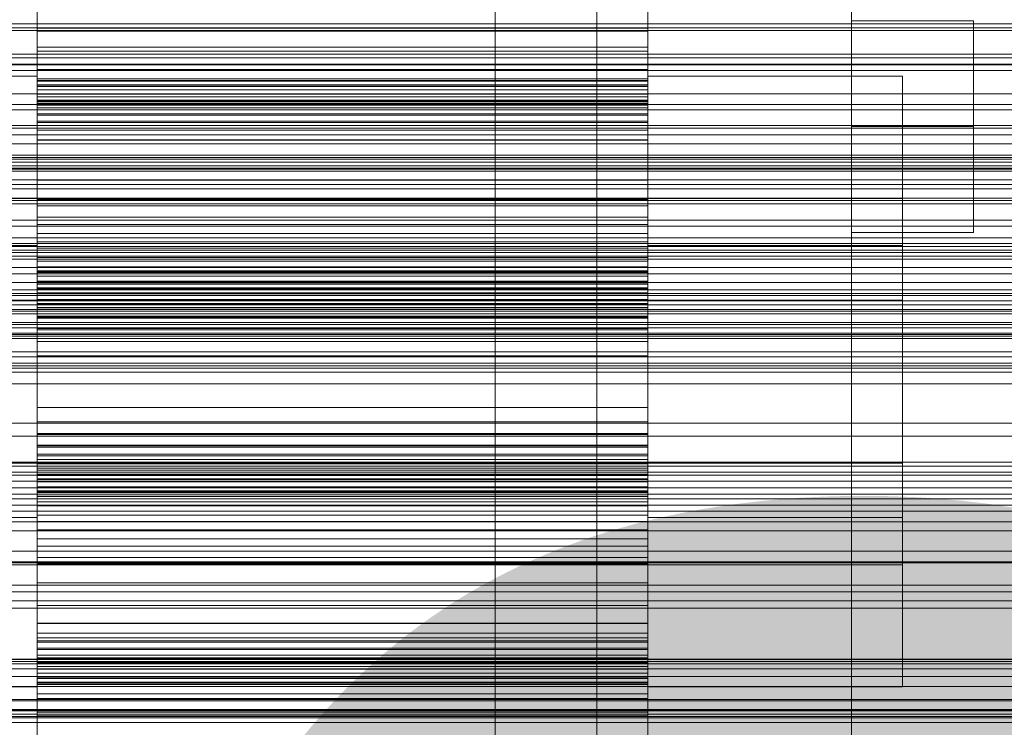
# Model space of a CAD drawing. Header units: millimetres. Extents: x -3490 to 61924, y -72580 to 6847.
# Tile 283 of 656: x 568 to 665, y -33869 to -33799. Entities that reach past the tile are written whole.
import ezdxf

# ---------------------------------------------------------------- set-up
doc = ezdxf.new("R2010")
doc.units = ezdxf.units.MM
for name, color, linetype, lineweight in [('COTAS_O', 1, 'Continuous', 0), ('COTAS_P', 1, 'Continuous', 0), ('frontal_briquetadora', 7, 'Continuous', 0), ('frontal_C01', 7, 'Continuous', 0), ('frontal_C03', 7, 'Continuous', 0), ('frontal_mezcladora', 7, 'Continuous', 0), ('frontal_secador', 7, 'Continuous', 0)]:
    doc.layers.add(name, color=color, linetype=linetype, lineweight=lineweight)
doc.dimstyles.new('R19_100', dxfattribs={"dimtxt": 250, "dimasz": 150, "dimexe": 150, "dimexo": 80, "dimgap": 100, "dimtad": 1, "dimtih": 1, "dimtoh": 1, "dimdsep": 46, "dimcen": 0.09, "dimadec": 0, "dimazin": 0, "dimtfac": 1, "dimtdec": 4, "dimtofl": 0, "dimtmove": 0, "dimatfit": 3, "dimfxl": 1, "dimtolj": 1, "dimtzin": 0, "dimarcsym": 0})

# ---------------------------------------------------------------- blocks, each defined once
blk = doc.blocks.new('DIM_R29_57')
at = {"layer": 'COTAS_O'}
for p, q in [((-1725, -33700), (-1575, -33655)), ((1725, -33700), (1575, -33655)), ((-1725, -34400), (-1725, -33700)), ((-1725, -33700), (1725, -33700)), ((-1725, -33700), (-1575, -33745)), ((1725, -33700), (1575, -33745)), ((1725, -34400), (1725, -33700))]:
    blk.add_line(p, q, dxfattribs=at)
blk.add_text('3450 O', height=250, dxfattribs=at).set_placement((0, -33600))
blk = doc.blocks.new('DIM_R29_58')
at = {"layer": 'COTAS_P'}
for p, q in [((-150, -32300), (550, -32300)), ((550, -32300), (505, -32450)), ((550, -34900), (550, -32300)), ((550, -32300), (595, -32450)), ((550, -34900), (505, -34750)), ((550, -34900), (595, -34750)), ((-150, -34900), (550, -34900))]:
    blk.add_line(p, q, dxfattribs=at)
blk.add_text('2600 P', height=250, rotation=90, dxfattribs=at).set_placement((450, -33600))
blk = doc.blocks.new('DIM_R29_61')
at = {"layer": 'COTAS_O'}
for p, q in [((-650, -34200), (-500, -34155)), ((650, -34200), (500, -34155)), ((-650, -34900), (-650, -34200)), ((-650, -34200), (650, -34200)), ((-650, -34200), (-500, -34245)), ((650, -34200), (500, -34245)), ((650, -34900), (650, -34200))]:
    blk.add_line(p, q, dxfattribs=at)
blk.add_text('1300 O', height=250, dxfattribs=at).set_placement((0, -34100))

msp = doc.modelspace()

# ---------------------------------------------------------------- linework, layer by layer
at = {"layer": 'frontal_briquetadora'}
for p, q in [((570, -33809.593), (570, -33796.798)), ((630, -33809.593), (630, -33796.798)), ((570, -33798.34), (570, -33800.342)), ((570, -33798.37), (570, -33811.324)), ((570, -33800.613), (570, -33798.52)), ((630, -33798.34), (630, -33800.342)), ((630, -33798.37), (630, -33811.324)), ((630, -33800.613), (630, -33798.52)), ((630, -33800.342), (570, -33800.342)), ((570, -33800.342), (570, -33802.206)), ((570, -33802.574), (570, -33800.613)), ((630, -33800.613), (570, -33800.613)), ((630, -33800.342), (630, -33802.206)), ((630, -33802.574), (630, -33800.613)), ((630, -33802.206), (570, -33802.206)), ((570, -33802.206), (570, -33803.919)), ((570, -33804.394), (570, -33802.574)), ((630, -33802.574), (570, -33802.574)), ((630, -33802.206), (630, -33803.919)), ((630, -33804.394), (630, -33802.574)), ((630, -33803.919), (570, -33803.919)), ((570, -33803.919), (570, -33805.465)), ((630, -33803.919), (630, -33805.465)), ((570, -33806.062), (570, -33804.394)), ((630, -33804.394), (570, -33804.394)), ((630, -33806.062), (630, -33804.394)), ((570, -33805.052), (545, -33805.052)), ((570, -33808.19), (570, -33805.052)), ((570, -33805.052), (570, -33807.856)), ((570, -33805.321), (570, -33805.294)), ((630, -33805.294), (570, -33805.294)), ((570, -33805.294), (570, -33805.468)), ((570, -33805.522), (570, -33805.321)), ((630, -33805.321), (570, -33805.321)), ((630, -33805.465), (570, -33805.465)), ((570, -33805.465), (570, -33806.814)), ((630, -33805.468), (570, -33805.468)), ((570, -33805.468), (570, -33805.928)), ((570, -33805.884), (570, -33805.522)), ((630, -33805.522), (570, -33805.522)), ((570, -33811.357), (570, -33805.719)), ((570, -33805.719), (570, -33805.89)), ((655, -33805.052), (630, -33805.052)), ((630, -33808.19), (630, -33805.052)), ((630, -33805.052), (630, -33807.856)), ((630, -33805.321), (630, -33805.294)), ((630, -33805.294), (630, -33805.468)), ((630, -33805.522), (630, -33805.321)), ((630, -33805.465), (630, -33806.814)), ((630, -33805.468), (630, -33805.928)), ((630, -33805.884), (630, -33805.522)), ((630, -33811.357), (630, -33805.719)), ((630, -33805.719), (630, -33805.89)), ((655, -33805.052), (655, -33808.19)), ((655, -33807.856), (655, -33805.052)), ((655, -33805.89), (655, -33805.719)), ((655, -33805.719), (655, -33811.357)), ((570, -33806.399), (570, -33805.884)), ((630, -33805.884), (570, -33805.884)), ((570, -33805.89), (570, -33811.836)), ((630, -33805.928), (570, -33805.928)), ((570, -33805.928), (570, -33809.593)), ((570, -33807.562), (570, -33806.062)), ((630, -33806.062), (570, -33806.062)), ((570, -33807.061), (570, -33806.399)), ((630, -33806.399), (570, -33806.399)), ((630, -33806.814), (570, -33806.814)), ((570, -33806.814), (570, -33807.878)), ((630, -33806.399), (630, -33805.884)), ((630, -33805.89), (630, -33811.836)), ((630, -33805.928), (630, -33809.593)), ((630, -33807.562), (630, -33806.062)), ((630, -33807.061), (630, -33806.399)), ((630, -33806.814), (630, -33807.878)), ((655, -33811.836), (655, -33805.89)), ((570, -33807.866), (570, -33807.061)), ((630, -33807.061), (570, -33807.061)), ((570, -33807.505), (570, -33807.39)), ((630, -33807.39), (570, -33807.39)), ((570, -33807.39), (570, -33807.477)), ((630, -33807.477), (570, -33807.477)), ((570, -33807.477), (570, -33807.741)), ((570, -33807.908), (570, -33807.505)), ((630, -33807.505), (570, -33807.505)), ((570, -33808.863), (570, -33807.562)), ((630, -33807.562), (570, -33807.562)), ((630, -33807.741), (570, -33807.741)), ((570, -33807.741), (570, -33808.166)), ((630, -33807.866), (630, -33807.061)), ((630, -33807.505), (630, -33807.39)), ((630, -33807.39), (630, -33807.477)), ((630, -33807.477), (630, -33807.741)), ((630, -33807.908), (630, -33807.505)), ((630, -33808.863), (630, -33807.562)), ((630, -33807.741), (630, -33808.166)), ((570, -33807.856), (570, -33816.046)), ((570, -33815.269), (570, -33807.866)), ((630, -33807.866), (570, -33807.866)), ((630, -33807.878), (570, -33807.878)), ((570, -33807.878), (570, -33811.298)), ((570, -33811.324), (570, -33807.908)), ((630, -33807.908), (570, -33807.908)), ((630, -33808.166), (570, -33808.166)), ((570, -33808.166), (570, -33808.744)), ((570, -33816.647), (570, -33808.19)), ((630, -33808.744), (570, -33808.744)), ((570, -33808.744), (570, -33809.471)), ((630, -33807.856), (630, -33816.046)), ((630, -33815.269), (630, -33807.866)), ((630, -33807.878), (630, -33811.298)), ((630, -33811.324), (630, -33807.908)), ((630, -33808.166), (630, -33808.744)), ((630, -33816.647), (630, -33808.19)), ((630, -33808.744), (630, -33809.471)), ((655, -33816.046), (655, -33807.856)), ((655, -33808.19), (655, -33816.647)), ((570, -33809.875), (570, -33808.863)), ((630, -33808.863), (570, -33808.863)), ((630, -33809.471), (570, -33809.471)), ((570, -33809.471), (570, -33810.341)), ((630, -33809.593), (570, -33809.593)), ((630, -33809.875), (630, -33808.863)), ((630, -33809.471), (630, -33810.341)), ((570, -33813.044), (570, -33809.875)), ((630, -33809.875), (570, -33809.875)), ((630, -33810.341), (570, -33810.341)), ((570, -33810.341), (570, -33817.787)), ((630, -33813.044), (630, -33809.875)), ((630, -33810.341), (630, -33817.787)), ((630, -33811.298), (570, -33811.298)), ((570, -33811.298), (570, -33825.189)), ((630, -33811.324), (570, -33811.324)), ((570, -33821.688), (570, -33811.357)), ((630, -33811.298), (630, -33825.189)), ((630, -33821.688), (630, -33811.357)), ((655, -33811.357), (655, -33821.688)), ((570, -33811.836), (570, -33822.381)), ((630, -33811.836), (630, -33822.381)), ((655, -33822.381), (655, -33811.836)), ((570, -33827.016), (570, -33813.044)), ((630, -33813.044), (570, -33813.044)), ((630, -33827.016), (630, -33813.044)), ((570, -33817.149), (570, -33815.269)), ((630, -33815.269), (570, -33815.269)), ((630, -33817.149), (630, -33815.269)), ((570, -33816.046), (570, -33828)), ((630, -33816.046), (630, -33828)), ((655, -33828), (655, -33816.046)), ((720, -33817.251), (480, -33817.251)), ((545, -33817.051), (655, -33817.051)), ((570, -33828.749), (570, -33816.647)), ((570, -33818.892), (570, -33817.149)), ((630, -33817.149), (570, -33817.149)), ((630, -33828.749), (630, -33816.647)), ((630, -33818.892), (630, -33817.149)), ((655, -33816.647), (655, -33828.749)), ((655, -33818.734), (655, -33817.051)), ((655, -33817.051), (655, -33818.934)), ((655, -33817.554), (655, -33817.451)), ((655, -33817.451), (655, -33820.834)), ((630, -33817.787), (570, -33817.787)), ((570, -33817.787), (570, -33819.618)), ((630, -33817.787), (630, -33819.618)), ((655, -33821.122), (655, -33817.554)), ((570, -33820.492), (570, -33818.892)), ((630, -33818.892), (570, -33818.892)), ((630, -33820.492), (630, -33818.892)), ((655, -33823.647), (655, -33818.734)), ((655, -33818.934), (655, -33824.008)), ((630, -33819.618), (570, -33819.618)), ((570, -33819.618), (570, -33821.311)), ((630, -33819.618), (630, -33821.311)), ((570, -33821.94), (570, -33820.492)), ((630, -33820.492), (570, -33820.492)), ((630, -33821.311), (570, -33821.311)), ((570, -33821.311), (570, -33822.859)), ((630, -33821.94), (630, -33820.492)), ((630, -33821.311), (630, -33822.859)), ((655, -33820.834), (655, -33827.033)), ((655, -33827.448), (655, -33821.122)), ((570, -33821.688), (545, -33821.688)), ((570, -33834.665), (570, -33821.688)), ((570, -33823.226), (570, -33821.94)), ((630, -33821.94), (570, -33821.94)), ((655, -33821.688), (630, -33821.688)), ((630, -33834.665), (630, -33821.688)), ((630, -33823.226), (630, -33821.94)), ((655, -33821.688), (655, -33834.665)), ((570, -33822.381), (570, -33835.434)), ((630, -33822.859), (570, -33822.859)), ((570, -33822.859), (570, -33824.255)), ((570, -33824.334), (570, -33823.226)), ((630, -33823.226), (570, -33823.226)), ((630, -33822.381), (630, -33835.434)), ((630, -33822.859), (630, -33824.255)), ((630, -33824.334), (630, -33823.226)), ((655, -33835.434), (655, -33822.381)), ((570, -33825.189), (570, -33823.769)), ((630, -33823.769), (570, -33823.769)), ((570, -33823.769), (570, -33823.81)), ((630, -33823.81), (570, -33823.81)), ((570, -33823.81), (570, -33824.153)), ((630, -33824.153), (570, -33824.153)), ((570, -33824.153), (570, -33824.707)), ((630, -33825.189), (630, -33823.769)), ((630, -33823.769), (630, -33823.81)), ((630, -33823.81), (630, -33824.153)), ((630, -33824.153), (630, -33824.707)), ((655, -33830.82), (655, -33823.647)), ((655, -33824.008), (655, -33831.27)), ((630, -33824.255), (570, -33824.255)), ((570, -33824.255), (570, -33825.488)), ((570, -33825.231), (570, -33824.334)), ((630, -33824.334), (570, -33824.334)), ((630, -33824.707), (570, -33824.707)), ((570, -33824.707), (570, -33825.443)), ((630, -33825.189), (570, -33825.189)), ((630, -33824.255), (630, -33825.488)), ((630, -33825.231), (630, -33824.334)), ((630, -33824.707), (630, -33825.443)), ((570, -33825.828), (570, -33825.231)), ((630, -33825.231), (570, -33825.231)), ((630, -33825.443), (570, -33825.443)), ((570, -33825.443), (570, -33826.344)), ((630, -33825.488), (570, -33825.488)), ((570, -33825.488), (570, -33826.541)), ((570, -33826.988), (570, -33825.828)), ((630, -33825.828), (570, -33825.828)), ((570, -33825.959), (570, -33825.86)), ((630, -33825.86), (570, -33825.86)), ((570, -33825.86), (570, -33827.016)), ((570, -33826.36), (570, -33825.959)), ((630, -33825.959), (570, -33825.959)), ((630, -33825.828), (630, -33825.231)), ((630, -33825.443), (630, -33826.344)), ((630, -33825.488), (630, -33826.541)), ((630, -33826.988), (630, -33825.828)), ((630, -33825.959), (630, -33825.86)), ((630, -33825.86), (630, -33827.016)), ((630, -33826.36), (630, -33825.959)), ((720, -33827.122), (480, -33827.122)), ((545, -33827.033), (655, -33827.033)), ((630, -33826.344), (570, -33826.344)), ((570, -33826.344), (570, -33827.402)), ((570, -33826.973), (570, -33826.36)), ((630, -33826.36), (570, -33826.36)), ((630, -33826.541), (570, -33826.541)), ((570, -33826.541), (570, -33827.384)), ((570, -33827.767), (570, -33826.973)), ((630, -33826.973), (570, -33826.973)), ((570, -33841.278), (570, -33826.988)), ((630, -33826.988), (570, -33826.988)), ((630, -33827.016), (570, -33827.016)), ((630, -33826.344), (630, -33827.402)), ((630, -33826.973), (630, -33826.36)), ((630, -33826.541), (630, -33827.384)), ((630, -33827.767), (630, -33826.973)), ((630, -33841.278), (630, -33826.988)), ((655, -33827.033), (655, -33834.819)), ((630, -33827.384), (570, -33827.384)), ((570, -33827.384), (570, -33827.924)), ((630, -33827.402), (570, -33827.402)), ((570, -33827.402), (570, -33828.61)), ((570, -33828.728), (570, -33827.767)), ((630, -33827.767), (570, -33827.767)), ((630, -33827.924), (570, -33827.924)), ((570, -33827.924), (570, -33828.821)), ((570, -33828), (570, -33841.35)), ((630, -33827.384), (630, -33827.924)), ((630, -33827.402), (630, -33828.61)), ((630, -33828.728), (630, -33827.767)), ((630, -33827.924), (630, -33828.821)), ((630, -33828), (630, -33841.35)), ((655, -33835.28), (655, -33827.448)), ((655, -33841.35), (655, -33828)), ((630, -33828.61), (570, -33828.61)), ((570, -33828.61), (570, -33829.962)), ((570, -33829.845), (570, -33828.728)), ((630, -33828.728), (570, -33828.728)), ((570, -33842.1), (570, -33828.749)), ((630, -33828.821), (570, -33828.821)), ((570, -33828.821), (570, -33843.111)), ((630, -33828.61), (630, -33829.962)), ((630, -33829.845), (630, -33828.728)), ((630, -33842.1), (630, -33828.749)), ((630, -33828.821), (630, -33843.111)), ((655, -33828.749), (655, -33842.1)), ((570, -33831.112), (570, -33829.845)), ((630, -33829.845), (570, -33829.845)), ((630, -33829.962), (570, -33829.962)), ((570, -33829.962), (570, -33837.577)), ((630, -33831.112), (630, -33829.845)), ((630, -33829.962), (630, -33837.577)), ((655, -33838.83), (655, -33830.82)), ((570, -33832.523), (570, -33831.112)), ((630, -33831.112), (570, -33831.112)), ((630, -33832.523), (630, -33831.112)), ((655, -33831.27), (655, -33839.28)), ((570, -33840.138), (570, -33832.523)), ((630, -33832.523), (570, -33832.523)), ((630, -33840.138), (630, -33832.523)), ((570, -33847.719), (570, -33834.665)), ((630, -33847.719), (630, -33834.665)), ((655, -33834.665), (655, -33847.719)), ((655, -33834.819), (655, -33842.651)), ((570, -33835.434), (570, -33848.411)), ((630, -33835.434), (630, -33848.411)), ((655, -33843.067), (655, -33835.28)), ((655, -33848.411), (655, -33835.434)), ((630, -33837.577), (570, -33837.577)), ((570, -33837.577), (570, -33838.988)), ((630, -33837.577), (630, -33838.988)), ((630, -33838.988), (570, -33838.988)), ((570, -33838.988), (570, -33840.254)), ((630, -33838.988), (630, -33840.254)), ((655, -33846.091), (655, -33838.83)), ((655, -33839.28), (655, -33846.452)), ((570, -33841.49), (570, -33840.138)), ((630, -33840.138), (570, -33840.138)), ((630, -33840.254), (570, -33840.254)), ((570, -33840.254), (570, -33841.371)), ((630, -33841.49), (630, -33840.138)), ((630, -33840.254), (630, -33841.371)), ((570, -33842.175), (570, -33841.278)), ((630, -33841.278), (570, -33841.278)), ((570, -33841.35), (570, -33853.452)), ((630, -33841.371), (570, -33841.371)), ((570, -33841.371), (570, -33842.332)), ((570, -33842.697), (570, -33841.49)), ((630, -33841.49), (570, -33841.49)), ((630, -33842.175), (630, -33841.278)), ((630, -33841.35), (630, -33853.452)), ((630, -33841.371), (630, -33842.332)), ((630, -33842.697), (630, -33841.49)), ((655, -33853.452), (655, -33841.35)), ((570, -33854.053), (570, -33842.1)), ((570, -33842.716), (570, -33842.175)), ((630, -33842.175), (570, -33842.175)), ((630, -33842.332), (570, -33842.332)), ((570, -33842.332), (570, -33843.127)), ((630, -33854.053), (630, -33842.1)), ((630, -33842.716), (630, -33842.175)), ((630, -33842.332), (630, -33843.127)), ((655, -33842.1), (655, -33854.053)), ((720, -33842.978), (480, -33842.978)), ((545, -33843.067), (655, -33843.067)), ((570, -33843.755), (570, -33842.697)), ((630, -33842.697), (570, -33842.697)), ((570, -33843.559), (570, -33842.716)), ((630, -33842.716), (570, -33842.716)), ((570, -33844.24), (570, -33843.083)), ((630, -33843.083), (570, -33843.083)), ((570, -33843.083), (570, -33857.056)), ((630, -33843.111), (570, -33843.111)), ((570, -33843.111), (570, -33844.272)), ((630, -33843.127), (570, -33843.127)), ((570, -33843.127), (570, -33843.74)), ((570, -33844.612), (570, -33843.559)), ((630, -33843.559), (570, -33843.559)), ((630, -33843.755), (630, -33842.697)), ((630, -33843.559), (630, -33842.716)), ((630, -33844.24), (630, -33843.083)), ((630, -33843.083), (630, -33857.056)), ((630, -33843.111), (630, -33844.272)), ((630, -33843.127), (630, -33843.74)), ((630, -33844.612), (630, -33843.559)), ((655, -33842.651), (655, -33848.978)), ((655, -33849.265), (655, -33843.067)), ((630, -33843.74), (570, -33843.74)), ((570, -33843.74), (570, -33844.141)), ((570, -33844.657), (570, -33843.755)), ((630, -33843.755), (570, -33843.755)), ((630, -33844.141), (570, -33844.141)), ((570, -33844.141), (570, -33844.24)), ((630, -33844.24), (570, -33844.24)), ((630, -33844.272), (570, -33844.272)), ((570, -33844.272), (570, -33844.868)), ((630, -33843.74), (630, -33844.141)), ((630, -33844.657), (630, -33843.755)), ((630, -33844.141), (630, -33844.24)), ((630, -33844.272), (630, -33844.868)), ((570, -33845.845), (570, -33844.612)), ((630, -33844.612), (570, -33844.612)), ((570, -33845.392), (570, -33844.657)), ((630, -33844.657), (570, -33844.657)), ((630, -33844.868), (570, -33844.868)), ((570, -33844.868), (570, -33845.766)), ((570, -33858.802), (570, -33844.911)), ((630, -33844.911), (570, -33844.911)), ((570, -33844.911), (570, -33846.331)), ((570, -33845.946), (570, -33845.392)), ((630, -33845.392), (570, -33845.392)), ((630, -33845.845), (630, -33844.612)), ((630, -33845.392), (630, -33844.657)), ((630, -33844.868), (630, -33845.766)), ((630, -33858.802), (630, -33844.911)), ((630, -33844.911), (630, -33846.331)), ((630, -33845.946), (630, -33845.392)), ((630, -33845.766), (570, -33845.766)), ((570, -33845.766), (570, -33846.873)), ((570, -33847.241), (570, -33845.845)), ((630, -33845.845), (570, -33845.845)), ((570, -33846.289), (570, -33845.946)), ((630, -33845.946), (570, -33845.946)), ((570, -33846.331), (570, -33846.289)), ((630, -33846.289), (570, -33846.289)), ((630, -33846.331), (570, -33846.331)), ((630, -33845.766), (630, -33846.873)), ((630, -33847.241), (630, -33845.845)), ((630, -33846.289), (630, -33845.946)), ((630, -33846.331), (630, -33846.289)), ((655, -33851.166), (655, -33846.091)), ((655, -33846.452), (655, -33851.366)), ((630, -33846.873), (570, -33846.873)), ((570, -33846.873), (570, -33848.159)), ((570, -33848.789), (570, -33847.241)), ((630, -33847.241), (570, -33847.241)), ((630, -33846.873), (630, -33848.159)), ((630, -33848.789), (630, -33847.241)), ((570, -33848.411), (545, -33848.411)), ((570, -33858.263), (570, -33847.719)), ((630, -33848.159), (570, -33848.159)), ((570, -33848.159), (570, -33849.608)), ((570, -33848.411), (570, -33858.742)), ((630, -33858.263), (630, -33847.719)), ((630, -33848.159), (630, -33849.608)), ((630, -33848.411), (630, -33858.742)), ((655, -33848.411), (630, -33848.411)), ((655, -33847.719), (655, -33858.263)), ((655, -33858.742), (655, -33848.411)), ((570, -33850.481), (570, -33848.789)), ((630, -33848.789), (570, -33848.789)), ((630, -33850.481), (630, -33848.789)), ((655, -33848.978), (655, -33852.546)), ((655, -33852.648), (655, -33849.265)), ((630, -33849.608), (570, -33849.608)), ((570, -33849.608), (570, -33851.207)), ((630, -33849.608), (630, -33851.207)), ((570, -33852.313), (570, -33850.481)), ((630, -33850.481), (570, -33850.481)), ((630, -33851.207), (570, -33851.207)), ((570, -33851.207), (570, -33852.95)), ((630, -33852.313), (630, -33850.481)), ((630, -33851.207), (630, -33852.95)), ((655, -33853.048), (655, -33851.166)), ((655, -33851.366), (655, -33853.048)), ((720, -33852.848), (480, -33852.848)), ((545, -33853.048), (655, -33853.048)), ((570, -33859.759), (570, -33852.313)), ((630, -33852.313), (570, -33852.313)), ((630, -33852.95), (570, -33852.95)), ((570, -33852.95), (570, -33854.831)), ((630, -33859.759), (630, -33852.313)), ((630, -33852.95), (630, -33854.831)), ((655, -33852.546), (655, -33852.648)), ((570, -33853.452), (570, -33861.91)), ((570, -33862.243), (570, -33854.053)), ((630, -33853.452), (630, -33861.91)), ((630, -33862.243), (630, -33854.053)), ((655, -33861.91), (655, -33853.452)), ((655, -33854.053), (655, -33862.243)), ((630, -33854.831), (570, -33854.831)), ((570, -33854.831), (570, -33862.233)), ((630, -33854.831), (630, -33862.233)), ((630, -33857.056), (570, -33857.056)), ((570, -33857.056), (570, -33860.224)), ((630, -33857.056), (630, -33860.224)), ((570, -33864.21), (570, -33858.263)), ((570, -33858.742), (570, -33864.381)), ((570, -33871.73), (570, -33858.775)), ((630, -33858.775), (570, -33858.775)), ((570, -33858.775), (570, -33862.191)), ((570, -33862.221), (570, -33858.802)), ((630, -33858.802), (570, -33858.802)), ((630, -33864.21), (630, -33858.263)), ((630, -33858.742), (630, -33864.381)), ((630, -33871.73), (630, -33858.775)), ((630, -33858.775), (630, -33862.191)), ((630, -33862.221), (630, -33858.802)), ((655, -33858.263), (655, -33864.21)), ((655, -33864.381), (655, -33858.742)), ((570, -33860.629), (570, -33859.759)), ((630, -33859.759), (570, -33859.759)), ((630, -33860.629), (630, -33859.759)), ((630, -33860.224), (570, -33860.224)), ((570, -33860.224), (570, -33861.237)), ((570, -33864.171), (570, -33860.506)), ((630, -33860.506), (570, -33860.506)), ((570, -33860.506), (570, -33873.301)), ((570, -33861.355), (570, -33860.629)), ((630, -33860.629), (570, -33860.629)), ((630, -33860.224), (630, -33861.237)), ((630, -33864.171), (630, -33860.506)), ((630, -33860.506), (630, -33873.301)), ((630, -33861.355), (630, -33860.629)), ((630, -33861.237), (570, -33861.237)), ((570, -33861.237), (570, -33862.537)), ((570, -33861.934), (570, -33861.355)), ((630, -33861.355), (570, -33861.355)), ((570, -33861.91), (570, -33865.047)), ((570, -33862.359), (570, -33861.934)), ((630, -33861.934), (570, -33861.934)), ((630, -33861.237), (630, -33862.537)), ((630, -33861.934), (630, -33861.355)), ((630, -33861.91), (630, -33865.047)), ((630, -33862.359), (630, -33861.934)), ((655, -33865.047), (655, -33861.91)), ((750, -33862.529), (550, -33862.529)), ((750, -33862.784), (550, -33862.784)), ((630, -33862.191), (570, -33862.191)), ((570, -33862.191), (570, -33862.595)), ((570, -33863.285), (570, -33862.221)), ((630, -33862.221), (570, -33862.221)), ((630, -33862.233), (570, -33862.233)), ((570, -33862.233), (570, -33863.039)), ((570, -33865.047), (570, -33862.243)), ((570, -33862.622), (570, -33862.359)), ((630, -33862.359), (570, -33862.359)), ((630, -33862.537), (570, -33862.537)), ((570, -33862.537), (570, -33864.037)), ((630, -33862.595), (570, -33862.595)), ((570, -33862.595), (570, -33862.71)), ((570, -33862.71), (570, -33862.622)), ((630, -33862.622), (570, -33862.622)), ((630, -33862.71), (570, -33862.71)), ((630, -33862.191), (630, -33862.595)), ((630, -33863.285), (630, -33862.221)), ((630, -33862.233), (630, -33863.039)), ((630, -33865.047), (630, -33862.243)), ((630, -33862.622), (630, -33862.359)), ((630, -33862.537), (630, -33864.037)), ((630, -33862.595), (630, -33862.71)), ((630, -33862.71), (630, -33862.622)), ((655, -33862.243), (655, -33865.047)), ((750, -33863.268), (550, -33863.268)), ((630, -33863.039), (570, -33863.039)), ((570, -33863.039), (570, -33863.701)), ((570, -33864.634), (570, -33863.285)), ((630, -33863.285), (570, -33863.285)), ((630, -33863.701), (570, -33863.701)), ((570, -33863.701), (570, -33864.215)), ((630, -33863.039), (630, -33863.701)), ((630, -33864.634), (630, -33863.285)), ((630, -33863.701), (630, -33864.215)), ((750, -33864.032), (550, -33864.032)), ((630, -33864.037), (570, -33864.037)), ((570, -33864.037), (570, -33865.705)), ((570, -33864.631), (570, -33864.171)), ((630, -33864.171), (570, -33864.171)), ((570, -33864.381), (570, -33864.21)), ((630, -33864.215), (570, -33864.215)), ((570, -33864.215), (570, -33864.577)), ((630, -33864.577), (570, -33864.577)), ((570, -33864.577), (570, -33864.779)), ((570, -33864.805), (570, -33864.631)), ((630, -33864.631), (570, -33864.631)), ((570, -33866.181), (570, -33864.634)), ((630, -33864.779), (570, -33864.779)), ((570, -33864.779), (570, -33864.805)), ((630, -33864.805), (570, -33864.805)), ((630, -33864.037), (630, -33865.705)), ((630, -33864.631), (630, -33864.171)), ((630, -33864.381), (630, -33864.21)), ((630, -33864.215), (630, -33864.577)), ((630, -33864.577), (630, -33864.779)), ((630, -33864.805), (630, -33864.631)), ((630, -33866.181), (630, -33864.634)), ((630, -33864.779), (630, -33864.805)), ((655, -33864.21), (655, -33864.381)), ((570, -33865.047), (545, -33865.047)), ((750, -33864.999), (550, -33864.999)), ((630, -33865.705), (570, -33865.705)), ((570, -33865.705), (570, -33867.526)), ((655, -33865.047), (630, -33865.047)), ((630, -33865.705), (630, -33867.526)), ((750, -33866.27), (550, -33866.27)), ((570, -33867.894), (570, -33866.181)), ((630, -33866.181), (570, -33866.181)), ((630, -33867.894), (630, -33866.181)), ((750, -33867.246), (550, -33867.246)), ((750, -33867.398), (550, -33867.398)), ((750, -33867.717), (550, -33867.717)), ((630, -33867.526), (570, -33867.526)), ((570, -33867.526), (570, -33869.487)), ((630, -33867.526), (630, -33869.487)), ((750, -33868.076), (550, -33868.076)), ((750, -33868.532), (550, -33868.532)), ((570, -33869.757), (570, -33867.894)), ((630, -33867.894), (570, -33867.894)), ((630, -33869.757), (630, -33867.894))]:
    msp.add_line(p, q, dxfattribs=at)
at = {"layer": 'frontal_C01'}
for p, q in [((980, -33857.304), (-980, -33857.304)), ((980, -33862.304), (-980, -33862.304))]:
    msp.add_line(p, q, dxfattribs=at)
at = {"layer": 'frontal_C03'}
for p, q in [((1250, -33799.906), (-1250, -33799.906)), ((-1250, -33800.28), (1250, -33800.28)), ((1250, -33800.56), (-1250, -33800.56)), ((1250, -33802.867), (-1250, -33802.867)), ((-1250, -33803.232), (1250, -33803.232)), ((-1250, -33803.924), (1250, -33803.924)), ((-1250, -33804.499), (1250, -33804.499)), ((1250, -33806.776), (-1250, -33806.776)), ((1250, -33807.834), (-1250, -33807.834)), ((-1250, -33808.347), (1250, -33808.347)), ((-1250, -33809.899), (1250, -33809.899)), ((1250, -33810.141), (-1250, -33810.141)), ((1250, -33810.795), (-1250, -33810.795)), ((1250, -33811.676), (-1250, -33811.676)), ((-1500, -33812.82), (1500, -33812.82)), ((-1500, -33813.045), (1500, -33813.045)), ((-1500, -33813.209), (1500, -33813.209)), ((-1500, -33813.867), (1500, -33813.867)), ((-1500, -33814.184), (1500, -33814.184)), ((-1250, -33814.379), (1250, -33814.379)), ((-1500, -33815.23), (1500, -33815.23)), ((-1500, -33815.679), (1500, -33815.679)), ((1250, -33816.111), (-1250, -33816.111)), ((-1500, -33817.043), (1500, -33817.043)), ((-1500, -33817.593), (1500, -33817.593)), ((-1500, -33819.18), (1500, -33819.18)), ((1500, -33819.794), (-1500, -33819.794)), ((-1250, -33820.919), (1250, -33820.919)), ((-1500, -33821.497), (1500, -33821.497)), ((-1500, -33822.132), (1500, -33822.132)), ((1250, -33821.482), (-1250, -33821.482)), ((1250, -33822.364), (-1250, -33822.364)), ((-1250, -33822.711), (1250, -33822.711)), ((1250, -33823.017), (-1250, -33823.017)), ((-1500, -33823.836), (1500, -33823.836)), ((-1500, -33824.45), (1500, -33824.45)), ((-1500, -33826.037), (1500, -33826.037)), ((1250, -33825.325), (-1250, -33825.325)), ((-1500, -33826.587), (1500, -33826.587)), ((-1250, -33826.382), (1250, -33826.382)), ((-1500, -33827.95), (1500, -33827.95)), ((-1250, -33827.519), (1250, -33827.519)), ((-1500, -33828.399), (1500, -33828.399)), ((-1500, -33829.445), (1500, -33829.445)), ((-1500, -33829.763), (1500, -33829.763)), ((1250, -33829.234), (-1250, -33829.234)), ((-1250, -33829.25), (1250, -33829.25)), ((-1500, -33830.421), (1500, -33830.421)), ((-1500, -33830.585), (1500, -33830.585)), ((-1500, -33830.809), (1500, -33830.809)), ((1250, -33830.291), (-1250, -33830.291)), ((1250, -33832.599), (-1250, -33832.599)), ((1250, -33833.252), (-1250, -33833.252)), ((-1250, -33833.731), (1250, -33833.731)), ((1250, -33834.134), (-1250, -33834.134)), ((-1250, -33835.283), (1250, -33835.283)), ((-1250, -33839.131), (1250, -33839.131)), ((-1250, -33840.398), (1250, -33840.398)), ((-1250, -33843.35), (1250, -33843.35)), ((1250, -33843.94), (-1250, -33843.94)), ((-1250, -33844.246), (1250, -33844.246)), ((1250, -33844.821), (-1250, -33844.821)), ((1250, -33845.475), (-1250, -33845.475)), ((-1250, -33846.102), (1250, -33846.102)), ((-1250, -33846.566), (1250, -33846.566)), ((-1250, -33847.199), (1250, -33847.199)), ((1250, -33847.782), (-1250, -33847.782)), ((-1250, -33848.84), (1250, -33848.84)), ((1250, -33851.692), (-1250, -33851.692)), ((1250, -33852.749), (-1250, -33852.749)), ((1250, -33855.056), (-1250, -33855.056)), ((1250, -33855.71), (-1250, -33855.71)), ((1250, -33856.591), (-1250, -33856.591)), ((1250, -33866.398), (-1250, -33866.398)), ((1250, -33867.279), (-1250, -33867.279)), ((1250, -33867.932), (-1250, -33867.932))]:
    msp.add_line(p, q, dxfattribs=at)
at = {"layer": 'frontal_mezcladora'}
for p, q in [((625, -34725), (625, -33700)), ((650, -34725), (650, -33700)), ((615, -34760), (615, -33730)), ((625, -34725), (625, -33730)), ((650, -34760), (650, -33730)), ((650, -33810), (650, -33799.608)), ((650, -33799.608), (662, -33799.608)), ((662, -33810), (662, -33799.608)), ((650, -33820.392), (650, -33810)), ((662, -33810), (650, -33810)), ((662, -33810), (662, -33820.392)), ((650, -33820.392), (662, -33820.392))]:
    msp.add_line(p, q, dxfattribs=at)
at = {"layer": 'frontal_secador'}
for p, q in [((1360, -33803.853), (-1360, -33803.853)), ((1360, -33813.5), (-1360, -33813.5)), ((1250, -33814.076), (-1250, -33814.076)), ((1360, -33821.784), (-1360, -33821.784)), ((1360, -33828.141), (-1360, -33828.141)), ((1360, -33832.137), (-1360, -33832.137)), ((1360, -33833.5), (-1360, -33833.5)), ((1250, -33833.25), (-1250, -33833.25)), ((1250, -33849.715), (-1250, -33849.715)), ((1250, -33862.349), (-1250, -33862.349))]:
    msp.add_line(p, q, dxfattribs=at)

# ---------------------------------------------------------------- dimensions: what is measured, and where the dimension line sits
at = {"layer": 'COTAS_O'}
for p1, p2, picture, middle in [((-1725, -34400), (1725, -34400), 'DIM_R29_57', (0, -33700)), ((-650, -34900), (650, -34900), 'DIM_R29_61', (0, -34200))]:
    dim = msp.add_aligned_dim(p1=p1, p2=p2, distance=700, text='<> O', dimstyle='R19_100', dxfattribs=at)
    dim.commit()
    dim.dimension.update_dxf_attribs({"geometry": picture, "text_midpoint": middle})
at = {"layer": 'COTAS_P'}
dim = msp.add_aligned_dim(p1=(-150, -34900), p2=(-150, -32300), distance=-700, text='<> P', dimstyle='R19_100', dxfattribs=at)
dim.commit()
dim.dimension.update_dxf_attribs({"geometry": 'DIM_R29_58', "text_midpoint": (550, -33600)})

doc.saveas('drawing.dxf')
